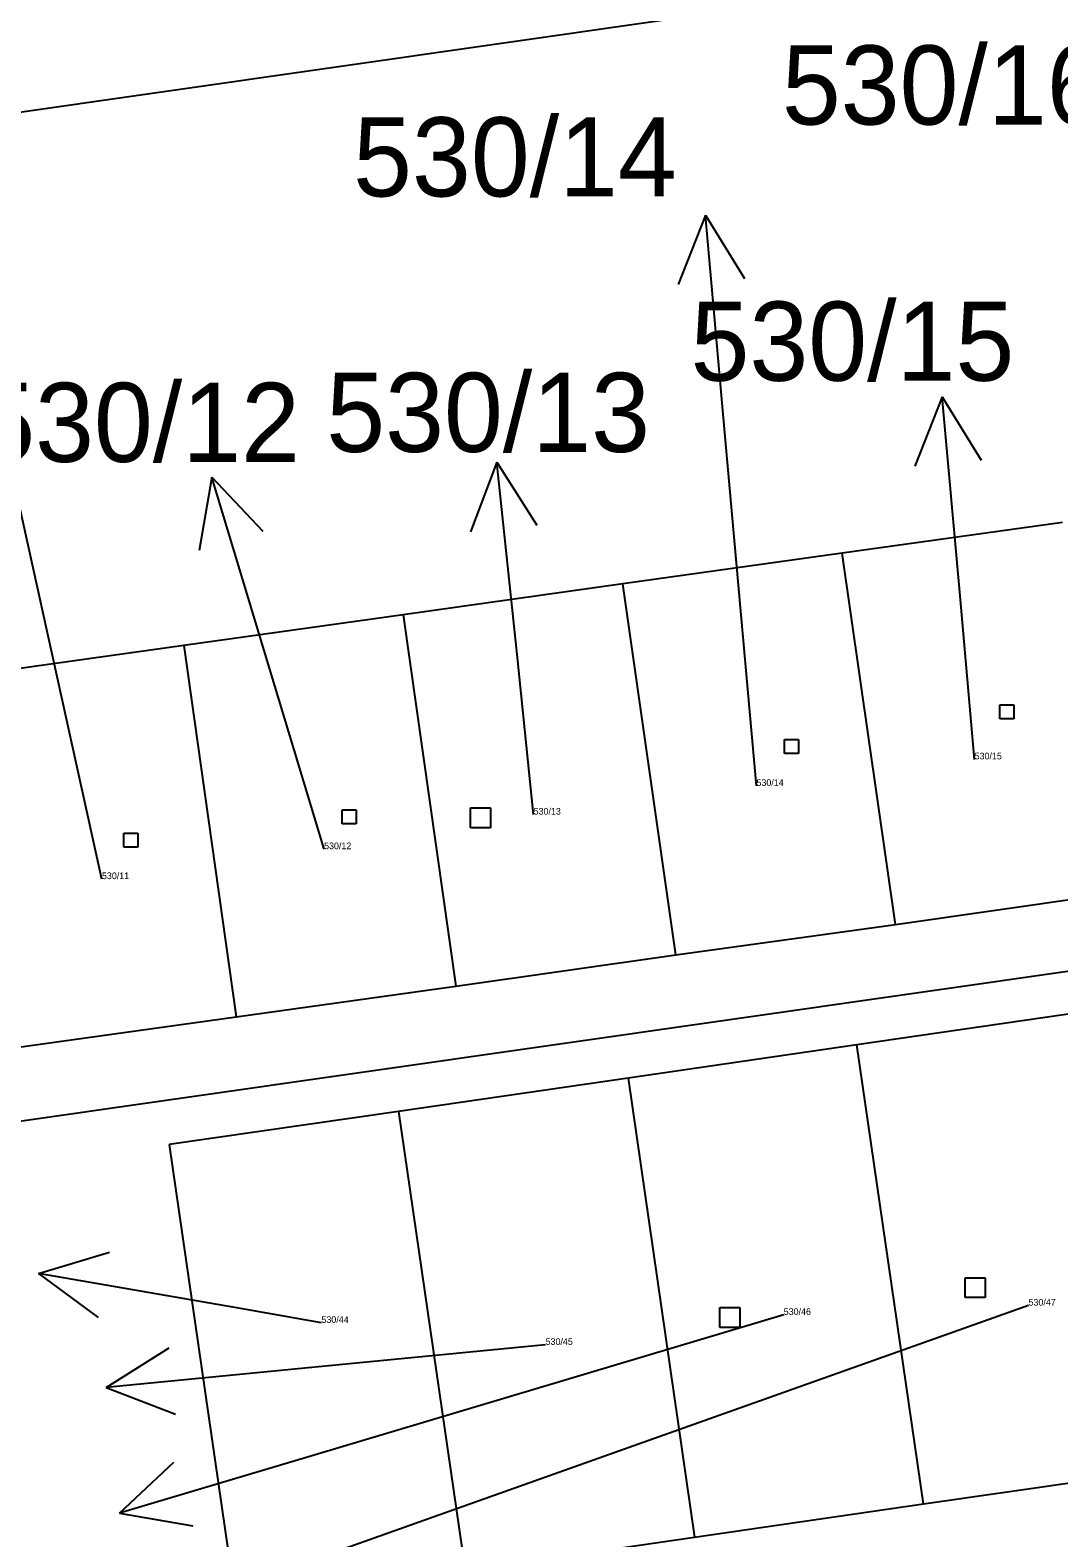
# Model space of a CAD drawing. Extents: x -468021 to -466942, y -1130484 to -1128584.
# Drawn here: x -467660.79 to -467645.32, y -1128693.83 to -1128671.17 of the extents above; entities that cross this region are included whole.
import ezdxf

# ---------------------------------------------------------------- set-up
doc = ezdxf.new("R2010")
doc.units = 0
doc.layers.add('DKM', color=7, linetype='Continuous')

msp = doc.modelspace()

# ---------------------------------------------------------------- linework, layer by layer
at = {"layer": 'DKM'}
for p, q in [((-467589.1, -1128662.11), (-467669.4, -1128673.62)), ((-467650.638, -1128673.952), (-467651.046, -1128674.992)), ((-467650.37, -1128676.94), (-467650.638, -1128673.952)), ((-467650.638, -1128673.952), (-467650.05, -1128674.903)), ((-467647.078, -1128676.682), (-467647.487, -1128677.722)), ((-467646.81, -1128679.67), (-467647.078, -1128676.682)), ((-467647.078, -1128676.682), (-467646.491, -1128677.633)), ((-467649.87, -1128682.53), (-467650.37, -1128676.94)), ((-467653.775, -1128677.666), (-467654.167, -1128678.713)), ((-467653.46, -1128680.65), (-467653.775, -1128677.666)), ((-467653.775, -1128677.666), (-467653.173, -1128678.608)), ((-467658.058, -1128677.888), (-467658.247, -1128678.99)), ((-467657.19, -1128680.76), (-467658.058, -1128677.888)), ((-467658.058, -1128677.888), (-467657.29, -1128678.7)), ((-467685.78, -1128691.12), (-467594.19, -1128678.01)), ((-467659.71, -1128683.93), (-467660.97, -1128678.23)), ((-467645.27, -1128678.57), (-467648.58, -1128679.03)), ((-467648.58, -1128679.03), (-467651.88, -1128679.49)), ((-467647.78, -1128684.61), (-467648.58, -1128679.03)), ((-467651.88, -1128679.49), (-467655.18, -1128679.96)), ((-467651.08, -1128685.07), (-467651.88, -1128679.49)), ((-467646.59, -1128682.13), (-467646.81, -1128679.67)), ((-467655.18, -1128679.96), (-467658.48, -1128680.42)), ((-467655.18, -1128679.96), (-467654.39, -1128685.54)), ((-467658.48, -1128680.42), (-467661.79, -1128680.88)), ((-467658.48, -1128680.42), (-467657.69, -1128686)), ((-467653.22, -1128682.96), (-467653.46, -1128680.65)), ((-467656.37, -1128683.48), (-467657.19, -1128680.76)), ((-467646.21, -1128681.31), (-467646, -1128681.31)), ((-467646.21, -1128681.52), (-467646.21, -1128681.31)), ((-467646, -1128681.31), (-467646, -1128681.52)), ((-467646, -1128681.52), (-467646.21, -1128681.52)), ((-467649.45, -1128681.83), (-467649.24, -1128681.83)), ((-467649.45, -1128682.04), (-467649.45, -1128681.83)), ((-467649.24, -1128681.83), (-467649.24, -1128682.04)), ((-467649.24, -1128682.04), (-467649.45, -1128682.04)), ((-467656.1, -1128682.89), (-467655.89, -1128682.89)), ((-467656.1, -1128683.1), (-467656.1, -1128682.89)), ((-467655.89, -1128682.89), (-467655.89, -1128683.1)), ((-467654.17, -1128682.86), (-467653.87, -1128682.86)), ((-467654.17, -1128683.16), (-467654.17, -1128682.86)), ((-467653.87, -1128682.86), (-467653.87, -1128683.16)), ((-467655.89, -1128683.1), (-467656.1, -1128683.1)), ((-467653.87, -1128683.16), (-467654.17, -1128683.16)), ((-467659.38, -1128683.24), (-467659.17, -1128683.24)), ((-467659.38, -1128683.45), (-467659.38, -1128683.24)), ((-467659.17, -1128683.24), (-467659.17, -1128683.45)), ((-467659.17, -1128683.45), (-467659.38, -1128683.45)), ((-467647.78, -1128684.61), (-467644.47, -1128684.14)), ((-467651.08, -1128685.07), (-467647.78, -1128684.61)), ((-467654.39, -1128685.54), (-467651.08, -1128685.07)), ((-467657.69, -1128686), (-467654.39, -1128685.54)), ((-467661, -1128686.46), (-467657.69, -1128686)), ((-467644.91, -1128685.92), (-467648.36, -1128686.42)), ((-467648.36, -1128686.42), (-467651.8, -1128686.92)), ((-467647.36, -1128693.32), (-467648.36, -1128686.42)), ((-467651.8, -1128686.92), (-467655.25, -1128687.42)), ((-467651.8, -1128686.92), (-467650.8, -1128693.82)), ((-467655.25, -1128687.42), (-467658.7, -1128687.92)), ((-467655.25, -1128687.42), (-467654.25, -1128694.32)), ((-467658.7, -1128687.92), (-467657.7, -1128694.82)), ((-467660.665, -1128689.856), (-467659.594, -1128689.535)), ((-467657.71, -1128690.37), (-467660.665, -1128689.856)), ((-467660.665, -1128689.856), (-467659.766, -1128690.52)), ((-467646.73, -1128689.92), (-467646.43, -1128689.92)), ((-467646.73, -1128690.22), (-467646.73, -1128689.92)), ((-467646.43, -1128689.92), (-467646.43, -1128690.22)), ((-467656.41, -1128690.6), (-467657.71, -1128690.37)), ((-467645.78, -1128690.34), (-467656.59, -1128694.18)), ((-467650.42, -1128690.37), (-467650.12, -1128690.37)), ((-467650.42, -1128690.67), (-467650.42, -1128690.37)), ((-467650.12, -1128690.37), (-467650.12, -1128690.67)), ((-467646.43, -1128690.22), (-467646.73, -1128690.22)), ((-467649.46, -1128690.48), (-467656.57, -1128692.6)), ((-467650.12, -1128690.67), (-467650.42, -1128690.67)), ((-467659.646, -1128691.569), (-467658.698, -1128690.975)), ((-467653.04, -1128690.93), (-467656.66, -1128691.28)), ((-467656.66, -1128691.28), (-467659.646, -1128691.569)), ((-467659.646, -1128691.569), (-467658.602, -1128691.97)), ((-467656.57, -1128692.6), (-467659.444, -1128693.458)), ((-467659.444, -1128693.458), (-467658.629, -1128692.693)), ((-467647.36, -1128693.32), (-467643.91, -1128692.82)), ((-467650.8, -1128693.82), (-467647.36, -1128693.32)), ((-467659.444, -1128693.458), (-467658.343, -1128693.651)), ((-467654.25, -1128694.32), (-467650.8, -1128693.82))]:
    msp.add_line(p, q, dxfattribs=at)

# ---------------------------------------------------------------- texts
for s, height, p in [('530/16', 1.19, (-467649.488, -1128672.59)), ('530/14', 1.19, (-467655.934, -1128673.67)), ('530/15', 1.19, (-467650.861, -1128676.44)), ('530/13', 1.19, (-467656.338, -1128677.51)), ('530/12', 1.19, (-467661.6, -1128677.66)), ('530/15', 0.1, (-467646.59, -1128682.13)), ('530/14', 0.1, (-467649.87, -1128682.53)), ('530/13', 0.1, (-467653.22, -1128682.96)), ('530/12', 0.1, (-467656.37, -1128683.48)), ('530/11', 0.1, (-467659.71, -1128683.93)), ('530/46', 0.1, (-467649.46, -1128690.48)), ('530/47', 0.1, (-467645.78, -1128690.34)), ('530/44', 0.1, (-467656.41, -1128690.6)), ('530/45', 0.1, (-467653.04, -1128690.93))]:
    msp.add_text(s, height=height, dxfattribs=at).set_placement(p)

doc.saveas('drawing.dxf')
